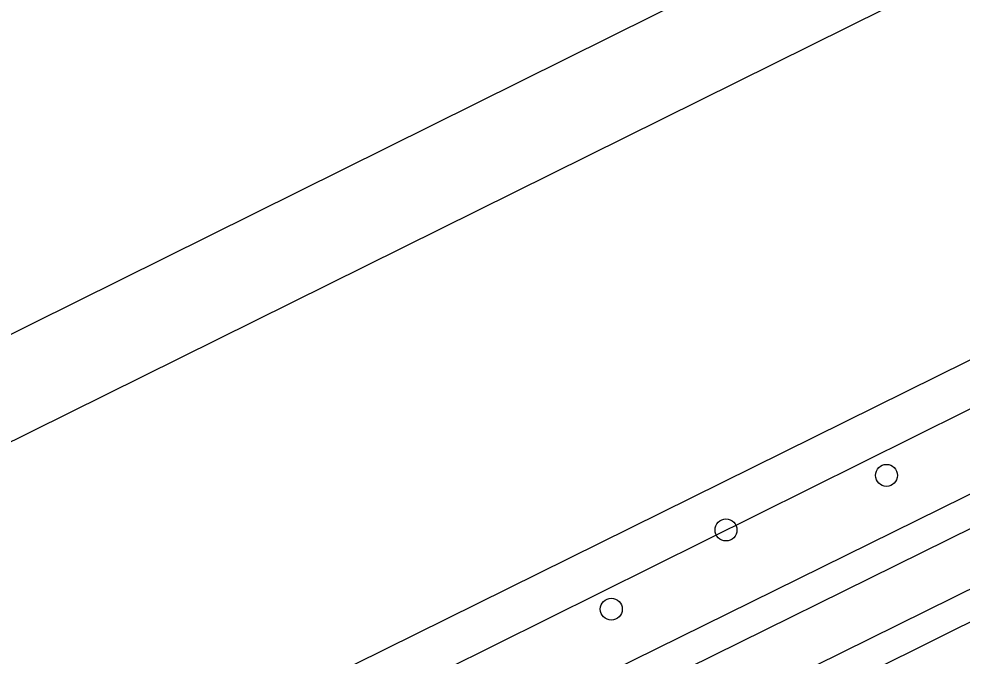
# Model space of a CAD drawing. Extents: x 157321 to 158827, y 386650 to 388532.
# Drawn here: x 158355.78 to 158397.76, y 386963.61 to 386991.97 of the extents above; entities that cross this region are included whole.
import ezdxf

# ---------------------------------------------------------------- set-up
doc = ezdxf.new("R2010")
doc.units = 0
for name, color, linetype in [('IMGEO_Boom', 7, 'Continuous'), ('IMGEO_Fietspad_gesloten', 7, 'Continuous'), ('IMGEO_Gemengd_bos', 7, 'Continuous'), ('IMGEO_Voetpad_open', 7, 'Continuous'), ('IMGEO_Waterloop', 7, 'Continuous')]:
    doc.layers.add(name, color=color, linetype=linetype)

msp = doc.modelspace()

# ---------------------------------------------------------------- linework, layer by layer
at = {"layer": 'IMGEO_Boom'}
for centre in [(158394.395, 386971.65), (158387.252, 386969.223), (158382.148, 386965.698)]:
    msp.add_circle(centre, 0.489, dxfattribs=at)
at = {"layer": 'IMGEO_Fietspad_gesloten'}
for points in [[(158323.412, 386932.416), (158324.19, 386932.8), (158457.336, 386998.52), (158460.314, 387000), (158484.901, 387012.221)], [(158326.206, 386931.101), (158327.714, 386931.826), (158458.366, 386996.365), (158465.686, 387000), (158486.098, 387010.137)]]:
    msp.add_lwpolyline(points, dxfattribs=at)
at = {"layer": 'IMGEO_Gemengd_bos'}
for points in [[(158297.552, 386949.219), (158298.99, 386949.933), (158399.878, 387000), (158500, 387049.688), (158544.821, 387071.951)], [(158301.884, 386946.63), (158500, 387044.794), (158547.163, 387067.928)]]:
    msp.add_lwpolyline(points, dxfattribs=at)
at = {"layer": 'IMGEO_Voetpad_open'}
msp.add_lwpolyline([(158484.31, 387013.395), (158457.303, 387000), (158456.763, 386999.732), (158324.179, 386934.371)], dxfattribs=at)
at = {"layer": 'IMGEO_Waterloop'}
for points in [[(158344.392, 386947.927), (158449.198, 387000), (158471.845, 387010.79), (158478.89, 387013.927), (158477.892, 387016.018), (158444.567, 387000), (158408.899, 386982.116), (158343.439, 386949.753)], [(158432.84, 386979.734), (158431.701, 386981.819), (158344.904, 386938.678), (158346.119, 386936.364)]]:
    msp.add_lwpolyline(points, dxfattribs=at)

doc.saveas('drawing.dxf')
